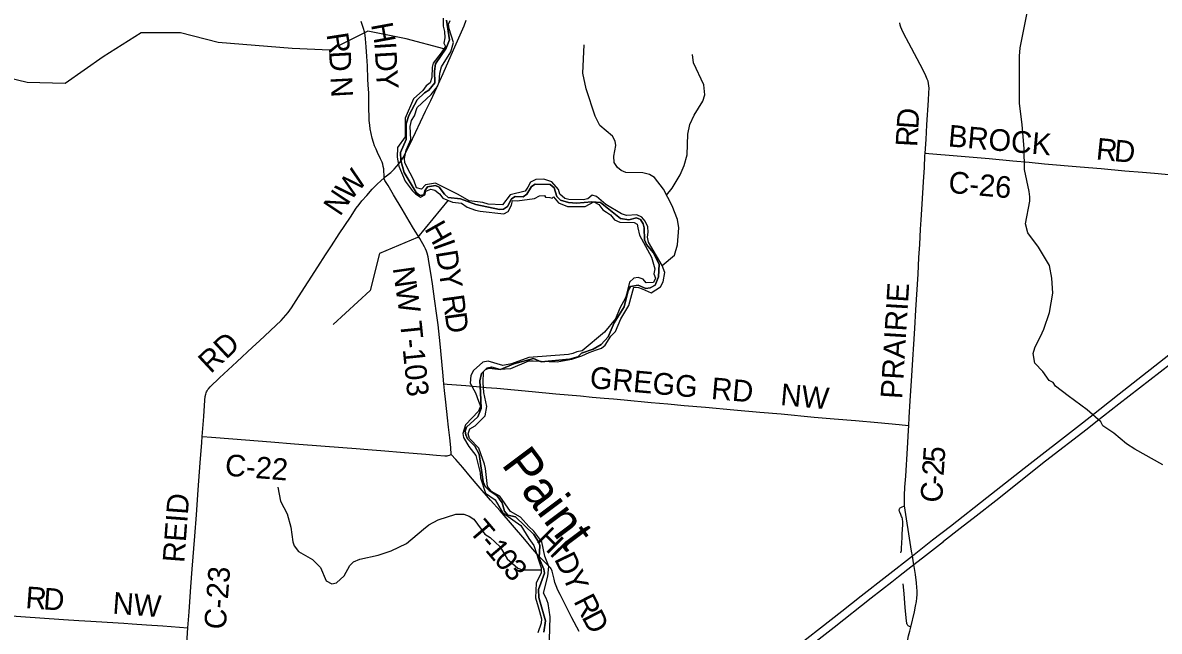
# Model space of a CAD drawing. Extents: x -51392 to 1635000, y 156707 to 696232.
# Drawn here: x 108334 to 124053, y 534520 to 542938 of the extents above; entities that cross this region are included whole.
import ezdxf

# ---------------------------------------------------------------- set-up
doc = ezdxf.new("R2010")
doc.units = 0
for name, color, linetype in [('GM_X_County_Road', 7, 'Continuous'), ('GM_X_County_Road_Text', 7, 'Continuous'), ('GM_X_Interstate_Route', 7, 'Continuous'), ('GM_X_Major_River', 7, 'Continuous'), ('GM_X_Major_River_Text', 7, 'Continuous'), ('GM_X_Minor_River', 7, 'Continuous'), ('GM_X_Township', 7, 'Continuous'), ('GM_X_Township_Road', 7, 'Continuous'), ('GM_X_Township_Road_Text', 7, 'Continuous')]:
    doc.layers.add(name, color=color, linetype=linetype)

msp = doc.modelspace()

# ---------------------------------------------------------------- linework, layer by layer
at = {"layer": 'GM_X_County_Road'}
for points in [[(113565, 541024), (113599, 541079), (113630, 541137), (113688, 541255), (113765, 541418), (113906, 541714), (113977, 541862), (114061, 542040), (114150, 542234), (114292, 542565), (114364, 542731), (114437, 542896), (114469, 542971)], [(120815, 541135), (120827, 541321), (120840, 541524), (120863, 541868), (120867, 541966), (120869, 542031), (120867, 542064), (120863, 542096), (120856, 542127), (120845, 542158), (120826, 542203), (120782, 542290), (120590, 542653), (120521, 542784), (120492, 542844), (120480, 542874), (120470, 542906), (120463, 542938)], [(120590, 537366), (120596, 537477), (120610, 537707), (120631, 538051), (120645, 538280), (120657, 538493), (120671, 538706), (120687, 538968), (120717, 539460), (120730, 539689), (120741, 539869), (120751, 540082), (120760, 540213), (120773, 540426), (120791, 540738), (120804, 540934), (120813, 541098), (120815, 541135)], [(120815, 541135), (120830, 541133), (120865, 541130), (121258, 541098), (121699, 541058), (122026, 541028), (122254, 541009), (122467, 540988), (122957, 540946), (123251, 540920), (123578, 540890), (123823, 540869), (123987, 540855), (124232, 540833), (124738, 540788), (125081, 540756), (125228, 540744), (125279, 540741)], [(113333, 540790), (113348, 540804), (113423, 540867), (113471, 540911), (113505, 540947), (113536, 540984), (113564, 541024), (113565, 541024)], [(110816, 537213), (110837, 537489), (110854, 537719), (110859, 537768), (110865, 537801), (110870, 537817), (110876, 537832), (110884, 537847), (110893, 537862), (110903, 537875), (110925, 537900), (111056, 538024), (111296, 538248), (111513, 538448), (111609, 538538), (111907, 538819), (111942, 538854), (111974, 538891), (112004, 538929), (112051, 538996), (112150, 539147), (112416, 539561), (112522, 539727), (112602, 539852), (112710, 540016), (112865, 540248), (112946, 540371), (112985, 540425), (113026, 540476), (113091, 540550), (113169, 540634), (113238, 540705), (113286, 540750), (113333, 540790)], [(114259, 536964), (114253, 537064), (114239, 537195), (114222, 537343), (114208, 537474), (114185, 537687), (114166, 537851), (114159, 537943)], [(114159, 537943), (114203, 537940), (114334, 537930), (114464, 537918), (114662, 537901)], [(114662, 537901), (114742, 537894), (114889, 537881), (115379, 537835), (115705, 537806), (116048, 537775), (116211, 537760), (116374, 537746), (116505, 537734), (116652, 537720), (117027, 537686), (117256, 537665), (117484, 537645), (117778, 537619), (118170, 537585), (118529, 537551), (118823, 537526), (119280, 537483), (119558, 537460), (119852, 537434), (120162, 537406), (120456, 537379), (120584, 537366), (120590, 537366)], [(120546, 536665), (120571, 537051), (120587, 537297), (120590, 537366)], [(110616, 534568), (110634, 534790), (110659, 535134), (110679, 535379), (110713, 535837), (110736, 536131), (110760, 536475), (110789, 536851), (110809, 537130), (110816, 537213)], [(110816, 537213), (110819, 537213), (110946, 537205), (111241, 537180), (111765, 537140), (112092, 537114), (112518, 537081), (112944, 537046), (113107, 537034), (113287, 537020), (113615, 536992), (113910, 536970), (114057, 536958), (114172, 536948), (114202, 536948), (114220, 536951), (114236, 536956), (114259, 536964)], [(120531, 536254), (120531, 536396), (120536, 536511), (120546, 536665)], [(120477, 535607), (120483, 535622), (120486, 535638), (120489, 535670), (120497, 535816), (120499, 535865), (120507, 535996), (120507, 536028), (120505, 536044), (120503, 536060), (120500, 536076), (120495, 536092), (120490, 536107), (120477, 536137), (120464, 536168), (120461, 536175), (120459, 536183), (120458, 536192), (120458, 536199), (120459, 536207), (120462, 536215), (120466, 536222), (120471, 536228), (120478, 536234), (120487, 536238), (120531, 536254)], [(120618, 534577), (120667, 534787), (120683, 534867), (120694, 534932), (120700, 534980), (120703, 535029), (120704, 535078), (120702, 535127), (120695, 535192), (120680, 535306), (120658, 535442), (120654, 535468), (120638, 535564), (120627, 535630), (120599, 535809), (120549, 536133), (120531, 536254)], [(120618, 534577), (120590, 534591), (120581, 534596), (120574, 534602), (120569, 534609), (120565, 534616), (120562, 534623), (120560, 534631), (120555, 534664), (120540, 534845), (120523, 535043), (120512, 535174)], [(110288, 530309), (110290, 530333), (110300, 530464), (110317, 530693), (110331, 530873), (110348, 531086), (110374, 531413), (110382, 531511), (110396, 531674), (110420, 531985), (110440, 532247), (110465, 532574), (110477, 532738), (110494, 532967), (110530, 533442), (110549, 533687), (110565, 533900), (110606, 534424), (110616, 534568)], [(120542, 534109), (120552, 534232), (120560, 534314), (120570, 534379), (120587, 534458), (120604, 534523), (120618, 534577)]]:
    msp.add_lwpolyline(points, dxfattribs=at)
at = {"layer": 'GM_X_Interstate_Route'}
for points in [[(121071, 535765), (121300, 535945), (121520, 536116), (121791, 536329), (122482, 536876), (123057, 537320), (123178, 537415), (123496, 537664), (124207, 538220), (124568, 538503), (125679, 539373), (125950, 539586), (126299, 539858), (126321, 539875)], [(118884, 534191), (119662, 534799), (119932, 535012), (120638, 535564), (120919, 535784), (121164, 535976), (121667, 536370), (121927, 536572), (122183, 536774), (122948, 537372), (123096, 537488), (123501, 537806), (124314, 538443)], [(120822, 535570), (121068, 535763), (121071, 535765)], [(120577, 535378), (120658, 535442), (120822, 535570)], [(120069, 534981), (120356, 535205), (120448, 535277)], [(120448, 535277), (120577, 535378)], [(118553, 533793), (118626, 533850), (118781, 533973), (118975, 534125), (119555, 534579), (120069, 534981)]]:
    msp.add_lwpolyline(points, dxfattribs=at)
at = {"layer": 'GM_X_Major_River'}
for points in [[(114150, 543000), (114148, 542888), (114168, 542814), (114171, 542730), (114156, 542657), (114183, 542609), (114120, 542521), (114012, 542376), (113996, 542324), (113993, 542182), (113971, 542105), (113914, 542065), (113868, 541999), (113740, 541886), (113624, 541619), (113621, 541358), (113517, 541214), (113512, 541079), (113536, 540955), (113625, 540745), (113720, 540619), (113766, 540570), (113836, 540524), (113896, 540556), (113908, 540606), (113979, 540635), (114032, 540621), (114098, 540573)], [(114356, 540562), (114041, 540719), (113905, 540694), (113850, 540636), (113778, 540656), (113743, 540762), (113640, 540952), (113618, 541004), (113612, 541060), (113637, 541174), (113703, 541321), (113692, 541501), (113712, 541585), (113751, 541652), (113787, 541764), (113984, 541945), (114072, 542056), (114095, 542122), (114103, 542242), (114126, 542327), (114257, 542534), (114291, 542666), (114234, 542852), (114224, 542916), (114244, 542970)], [(115620, 534401), (115629, 534719), (115600, 534906), (115574, 534978), (115536, 535047), (115595, 535280), (115608, 535414), (115556, 535558), (115513, 535757), (115402, 535906), (115332, 535968), (115220, 536100), (115081, 536177), (114933, 536387), (114816, 536455), (114760, 536522), (114733, 536773), (114719, 536833), (114642, 537053), (114513, 537185), (114493, 537253), (114517, 537321), (114593, 537363), (114730, 537498), (114755, 537630), (114713, 537825), (114700, 537957), (114708, 538115), (114757, 538165), (114815, 538178), (114931, 538144), (115083, 538153), (115333, 538260), (115392, 538260), (115724, 538246), (115930, 538283), (116068, 538329), (116168, 538376), (116271, 538415), (116339, 538437), (116389, 538477), (116470, 538604), (116532, 538668), (116607, 538843), (116717, 539028), (116787, 539278), (116851, 539275), (116903, 539255), (117024, 539203), (117153, 539286), (117191, 539352), (117216, 539481), (117180, 539581), (116987, 539901), (116974, 539971), (116986, 540041), (116978, 540115), (116944, 540193), (116895, 540249), (116827, 540281), (116685, 540272), (116617, 540294), (116397, 540423), (116271, 540533), (116210, 540552), (116149, 540502), (116085, 540490), (115885, 540493), (115833, 540507), (115763, 540566), (115742, 540630), (115652, 540738), (115540, 540774), (115432, 540771), (115358, 540733), (115319, 540661), (115283, 540606), (115075, 540555), (114968, 540417), (114772, 540426), (114696, 540451), (114508, 540475), (114356, 540562)], [(114098, 540573), (114146, 540511), (114276, 540456), (114402, 540444), (114480, 540388), (114598, 540345), (114662, 540333), (114990, 540292), (115046, 540327), (115096, 540415), (115109, 540477), (115173, 540472), (115411, 540508), (115483, 540541), (115548, 540550), (115565, 540525), (115622, 540518), (115655, 540510), (115675, 540528), (115745, 540446), (115869, 540395), (116111, 540396), (116233, 540462), (116303, 540421), (116355, 540349), (116407, 540315), (116463, 540281), (116518, 540209), (116590, 540181), (116791, 540173), (116832, 540149), (116840, 540102), (116864, 539998), (117030, 539694), (117078, 539532), (117064, 539463), (117085, 539402), (117059, 539346), (116955, 539341), (116917, 539391), (116845, 539415), (116787, 539403), (116725, 539348), (116686, 539180), (116672, 539130), (116591, 538987), (116531, 538840), (116378, 538657), (116070, 538398), (115996, 538387), (115941, 538360), (115881, 538347), (115334, 538308), (115093, 538219), (114973, 538196), (114773, 538254), (114697, 538243), (114568, 538126), (114532, 538058), (114524, 537954), (114597, 537820), (114639, 537702), (114664, 537634), (114638, 537564), (114457, 537377), (114423, 537256), (114429, 537202), (114504, 537074), (114600, 536950), (114661, 536710), (114666, 536642), (114734, 536432), (114867, 536339), (114971, 536161), (115224, 535982), (115335, 535805), (115401, 535708), (115504, 535398), (115503, 535330), (115437, 535185), (115426, 534983), (115461, 534857), (115479, 534795), (115509, 534693), (115504, 534631), (115458, 534500)]]:
    msp.add_lwpolyline(points, dxfattribs=at)
at = {"layer": 'GM_X_Minor_River'}
for points in [[(124101, 536824), (123716, 537041), (123598, 537114), (123427, 537260), (123275, 537363), (123243, 537416), (123054, 537581), (122793, 537778), (122619, 537911), (122584, 537961), (122530, 537990), (122444, 538113), (122333, 538230), (122310, 538364), (122330, 538440), (122432, 538648), (122457, 538700), (122535, 538928), (122581, 539196), (122568, 539403), (122537, 539581), (122383, 539831), (122234, 540033), (122203, 540155), (122265, 540470), (122264, 540530), (122254, 540602), (122188, 540907), (122186, 541198), (122159, 541523), (122121, 541826), (122120, 542474), (122130, 542592), (122312, 543511)], [(114157, 542576), (113635, 542717), (113109, 542819), (112580, 542556), (112059, 542580), (111035, 542665), (110517, 542799), (109971, 542799), (109445, 542464), (108920, 542099), (108393, 542109), (107876, 542237), (107354, 542419)], [(117180, 539581), (117349, 539724), (117391, 539866), (117408, 540101), (117391, 540217), (117314, 540407), (117196, 540635), (117073, 540795), (117003, 540840), (116911, 540860), (116677, 540867), (116611, 540893), (116559, 540937), (116514, 541005), (116510, 541091), (116535, 541239), (116529, 541301), (116491, 541369), (116316, 541515), (116252, 541647), (116126, 542025), (116080, 542239), (116098, 542632)], [(117239, 540552), (117317, 540647), (117425, 540832), (117484, 540963), (117525, 541111), (117534, 541396), (117560, 541532), (117619, 541661), (117742, 541852), (117766, 541940), (117755, 542078), (117612, 542382), (117598, 542497)], [(114217, 540481), (113792, 539968), (113266, 539746), (113138, 539234), (112626, 538765)], [(111860, 536512), (111897, 536321), (111993, 536144), (112044, 535958), (112071, 535755), (112089, 535703), (112149, 535623), (112340, 535512), (112452, 535402), (112529, 535216), (112607, 535177), (112675, 535191), (112780, 535286), (112856, 535430), (112908, 535479), (112995, 535519), (113251, 535572), (113431, 535633), (113642, 535734), (113879, 535934), (113949, 535994), (114080, 536063), (114324, 536138), (114436, 536138), (114510, 536113), (114574, 536069), (114723, 535863), (114801, 535815), (114937, 535690), (115036, 535522), (115181, 535392), (115245, 535371), (115504, 535370)]]:
    msp.add_lwpolyline(points, dxfattribs=at)
at = {"layer": 'GM_X_Township'}
for points in [[(114195, 542973), (114235, 542701), (114190, 542588), (114044, 542371), (114028, 542268), (114034, 542108), (113950, 542005), (113892, 541970), (113787, 541869), (113673, 541656), (113639, 541539), (113637, 541323), (113560, 541141), (113562, 541030), (113611, 540865), (113775, 540589), (113828, 540546), (113882, 540556), (113893, 540612), (113931, 540669), (114043, 540688), (114093, 540664), (114166, 540564), (114220, 540521), (114387, 540502), (114602, 540425), (114927, 540355), (114981, 540358), (115037, 540394), (115094, 540501), (115146, 540533), (115254, 540528), (115306, 540567), (115369, 540672), (115419, 540706), (115627, 540702), (115682, 540652), (115723, 540532), (115773, 540482), (115883, 540451), (115994, 540441), (116204, 540459), (116326, 540452), (116602, 540229), (116717, 540210), (116824, 540239), (116877, 540215), (116915, 540158), (116930, 540101), (116935, 539933), (116962, 539871), (117055, 539761), (117138, 539598), (117129, 539423), (117080, 539308), (117012, 539270), (116952, 539261), (116846, 539309), (116740, 539290), (116706, 539235), (116650, 539010), (116515, 538787), (116433, 538592), (116335, 538489), (116222, 538420), (116062, 538366), (116010, 538316), (115898, 538283), (115504, 538248), (115398, 538291), (115124, 538217), (114944, 538143), (114786, 538158), (114732, 538142), (114680, 538087), (114657, 537983), (114665, 537828), (114676, 537600), (114627, 537487), (114472, 537344), (114452, 537287), (114460, 537235), (114483, 537183), (114586, 537082), (114647, 536972), (114700, 536585), (114730, 536523), (114785, 536466), (114890, 536400), (114967, 536295), (114998, 536179), (115044, 536127), (115150, 536104), (115401, 535859), (115466, 535757), (115488, 535705), (115477, 535537), (115492, 535501), (115543, 535381), (115549, 535325), (115467, 535099), (115470, 534987), (115562, 534665), (115540, 534506)], [(115540, 534506), (115562, 534665), (115470, 534987), (115467, 535099), (115549, 535325), (115543, 535381), (115492, 535501), (115477, 535537), (115488, 535705), (115466, 535757), (115401, 535859), (115150, 536104), (115044, 536127), (114998, 536179), (114967, 536295), (114890, 536400), (114785, 536466), (114730, 536523), (114700, 536585), (114647, 536972), (114586, 537082), (114483, 537183), (114460, 537235), (114452, 537287), (114472, 537344), (114627, 537487), (114676, 537600), (114665, 537828), (114657, 537983), (114680, 538087), (114732, 538142), (114786, 538158), (114944, 538143), (115124, 538217), (115398, 538291), (115504, 538248), (115898, 538283), (116010, 538316), (116062, 538366), (116222, 538420), (116335, 538489), (116433, 538592), (116515, 538787), (116650, 539010), (116706, 539235), (116740, 539290), (116846, 539309), (116952, 539261), (117012, 539270), (117080, 539308), (117129, 539423), (117138, 539598), (117055, 539761), (116962, 539871), (116935, 539933), (116930, 540101), (116915, 540158), (116877, 540215), (116824, 540239), (116717, 540210), (116602, 540229), (116326, 540452), (116204, 540459), (115994, 540441), (115883, 540451), (115773, 540482), (115723, 540532), (115682, 540652), (115627, 540702), (115419, 540706), (115369, 540672), (115306, 540567), (115254, 540528), (115146, 540533), (115094, 540501), (115037, 540394), (114981, 540358), (114927, 540355), (114602, 540425), (114387, 540502), (114220, 540521), (114166, 540564), (114093, 540664), (114043, 540688), (113931, 540669), (113893, 540612), (113882, 540556), (113828, 540546), (113775, 540589), (113611, 540865), (113562, 541030), (113560, 541141), (113637, 541323), (113639, 541539), (113673, 541656), (113787, 541869), (113892, 541970), (113950, 542005), (114034, 542108), (114028, 542268), (114044, 542371), (114190, 542588), (114235, 542701), (114195, 542973)]]:
    msp.add_lwpolyline(points, dxfattribs=at)
at = {"layer": 'GM_X_Township_Road'}
for points in [[(113119, 541912), (113119, 541963), (113113, 542077), (113109, 542159), (113102, 542340), (113094, 542471), (113084, 542602), (113075, 542716), (113069, 542765), (113059, 542813), (113046, 542860), (113015, 542954)], [(113333, 540790), (113333, 540833), (113330, 540882), (113327, 540915), (113321, 540947), (113313, 540979), (113303, 541010), (113284, 541056), (113242, 541144), (113221, 541189), (113201, 541234), (113185, 541280), (113167, 541343), (113152, 541407), (113140, 541472), (113133, 541521), (113127, 541586), (113123, 541668), (113121, 541717), (113120, 541815), (113119, 541912)], [(114159, 537943), (114143, 538106), (114105, 538498), (114079, 538759), (114063, 538889), (114030, 539117), (113999, 539328), (113979, 539474), (113952, 539636), (113940, 539701), (113929, 539748), (113918, 539779), (113905, 539809), (113890, 539838), (113824, 539952), (113739, 540092), (113680, 540191), (113580, 540360), (113463, 540558), (113387, 540685), (113352, 540740), (113342, 540754), (113335, 540768), (113333, 540784), (113333, 540790)], [(115482, 535549), (115446, 535589), (115417, 535623), (115386, 535660), (115276, 535789), (115106, 535989), (114935, 536188), (114805, 536335), (114632, 536533), (114525, 536657), (114420, 536783), (114325, 536896), (114259, 536964)], [(115594, 535437), (115482, 535549)], [(116028, 534518), (115930, 534707), (115766, 535028), (115737, 535087), (115712, 535147), (115695, 535193), (115682, 535240), (115656, 535352), (115650, 535367), (115643, 535382), (115635, 535396), (115624, 535408), (115601, 535431), (115594, 535437)], [(106580, 534841), (106621, 534838), (106785, 534826), (107587, 534772), (107833, 534754), (108046, 534740), (108242, 534728), (108373, 534718), (108570, 534705), (108897, 534683), (109110, 534668), (109274, 534658), (109503, 534645), (109733, 534630), (109847, 534624), (110044, 534609), (110273, 534593), (110616, 534568)]]:
    msp.add_lwpolyline(points, dxfattribs=at)

# ---------------------------------------------------------------- texts
at = {"layer": 'GM_X_County_Road_Text'}
for s, rotation, p in [('D', 86.0898, (120719, 541460)), ('R', 86.9454, (120706, 541215)), ('BROCK', 354.9466, (121125, 541228)), ('R', 354.2109, (123170, 541048)), ('D', 355.0233, (123420, 541023)), ('W', 49.1777, (112863, 540461)), ('C-26', 354.7266, (121128, 540587)), ('N', 56.4433, (112723, 540249)), ('PRAIRIE', 86.4907, (120497, 537728)), ('RD', 42.9666, (110934, 538074)), ('GREGG', 354.8242, (116168, 537885)), ('RD', 355.0977, (117848, 537734)), ('NW', 354.7872, (118805, 537650)), ('5', 86.1003, (121082, 536847)), ('C-22', 355.4162, (111123, 536674)), ('2', 86.1422, (121070, 536663)), ('C', 87.5202, (121051, 536296)), ('-', 86.2961, (121062, 536540)), ('REID', 85.6839, (110567, 535461)), ('C-23', 85.7511, (111140, 534538))]:
    msp.add_text(s, height=300, rotation=rotation, dxfattribs=at).set_placement(p)
at = {"layer": 'GM_X_Major_River_Text'}
msp.add_text('Paint', height=500, rotation=306.891, dxfattribs=at).set_placement((114944, 536826))
at = {"layer": 'GM_X_Township_Road_Text'}
for s, rotation, p in [('H', 280.3895, (113150, 542914)), ('R', 278.7354, (112534, 542778)), ('D', 273.1878, (112570, 542542)), ('I', 273.6547, (113196, 542664)), ('D', 273.2352, (113204, 542541)), ('Y', 273.2096, (113219, 542278)), ('N', 273.0675, (112590, 542186)), ('H', 299.5334, (113883, 540088)), ('I', 289.7067, (114007, 539871)), ('D', 279.2415, (114045, 539769)), ('N', 278.0494, (113450, 539545)), ('Y', 277.932, (114087, 539510)), ('W', 278.6757, (113487, 539280)), ('R', 277.9158, (114136, 539157)), ('D', 277.9177, (114170, 538913)), ('T-103', 275.8081, (113551, 538797)), ('T', 310.3891, (114493, 535905)), ('H', 315.0285, (115422, 535775)), ('-', 310.4054, (114639, 535734)), ('1', 310.4928, (114719, 535640)), ('I', 314.2192, (115608, 535589)), ('0', 310.7901, (114840, 535498)), ('D', 296.0821, (115679, 535521)), ('3', 311.8673, (114965, 535353)), ('Y', 292.2561, (115793, 535289)), ('R', 355.889, (108365, 534842)), ('D', 355.921, (108611, 534824)), ('NW', 355.6717, (109569, 534765)), ('R', 297.1298, (115947, 534937)), ('D', 297.2734, (116060, 534717))]:
    msp.add_text(s, height=300, rotation=rotation, dxfattribs=at).set_placement(p)

doc.saveas('drawing.dxf')
